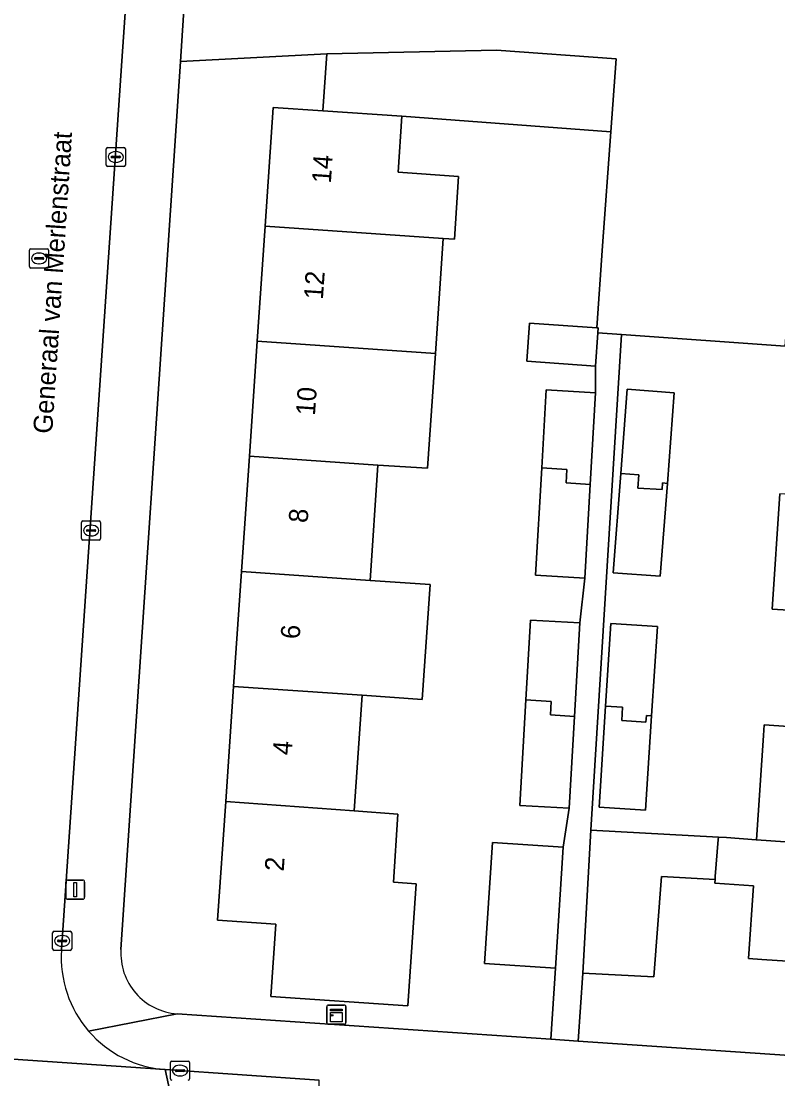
# Model space of a CAD drawing. Extents: x 161084 to 161928, y 385354 to 386522.
# Drawn here: x 161407.8 to 161447.5, y 386156 to 386211.4 of the extents above; entities that cross this region are included whole.
import ezdxf

# ---------------------------------------------------------------- set-up
doc = ezdxf.new("R2010")
doc.units = 0
for name, color, linetype in [('IMGEO_Erf', 7, 'Continuous'), ('IMGEO_Kast', 7, 'Continuous'), ('IMGEO_Kolk', 7, 'Continuous'), ('IMGEO_Lichtmast', 7, 'Continuous'), ('IMGEO_Muur', 7, 'Continuous'), ('IMGEO_Openbare_ruimte_label', 7, 'Continuous'), ('IMGEO_Pand', 7, 'Continuous'), ('IMGEO_Pand_nummerreeks', 7, 'Continuous'), ('IMGEO_Rijbaan_lokaal_gesloten', 7, 'Continuous'), ('IMGEO_Rijbaan_lokaal_open', 7, 'Continuous'), ('IMGEO_Rioolput', 7, 'Continuous'), ('IMGEO_Voetpad_open', 7, 'Continuous')]:
    doc.layers.add(name, color=color, linetype=linetype)

msp = doc.modelspace()

# ---------------------------------------------------------------- linework, layer by layer
at = {"layer": 'IMGEO_Erf'}
for points in [[(161435.082, 386187.97), (161435.319, 386192.054), (161437.906, 386191.904), (161437.9, 386193.306), (161434.308, 386193.553), (161434.446, 386195.549), (161437.976, 386195.305), (161438.261, 386199.597), (161438.696, 386205.568), (161427.755, 386206.383), (161427.554, 386203.451), (161430.73, 386203.234), (161430.505, 386199.95), (161429.924, 386199.99), (161429.511, 386193.964), (161429.1, 386187.966), (161426.503, 386188.116), (161426.089, 386182.074), (161429.234, 386181.864), (161428.822, 386175.849), (161425.677, 386176.065), (161425.262, 386170.012), (161427.551, 386169.846), (161427.31, 386166.286), (161428.508, 386166.195), (161428.352, 386163.908), (161428.072, 386159.798), (161420.898, 386160.285), (161421.156, 386164.075), (161418.103, 386164.284), (161418.529, 386170.5), (161418.942, 386176.526), (161419.355, 386182.552), (161419.768, 386188.577), (161420.181, 386194.603), (161420.594, 386200.629), (161421.02, 386206.844), (161423.614, 386206.666), (161423.819, 386209.657), (161416.156, 386209.248), (161413.04, 386162.761)], [(161447.843, 386194.352), (161439.267, 386194.95), (161437.655, 386169.008), (161444.336, 386168.643), (161444.76, 386168.613), (161446.317, 386168.502), (161446.338, 386168.501), (161446.703, 386173.958), (161446.74, 386174.513), (161449.032, 386174.36)], [(161415.984, 386159.388), (161435.562, 386158.053), (161435.799, 386161.784), (161432.084, 386162.026), (161432.496, 386168.353), (161436.211, 386168.111), (161436.517, 386170.146), (161433.93, 386170.296), (161434.251, 386175.821), (161434.493, 386180.003), (161437.08, 386179.853), (161437.343, 386182.197), (161434.756, 386182.347), (161435.082, 386187.97)], [(161449.44, 386180.427), (161447.148, 386180.581), (161447.553, 386186.607)], [(161452.543, 386161.838), (161446.619, 386162.237), (161445.92, 386162.284), (161446.177, 386166.094), (161444.149, 386166.231), (161444.164, 386166.426), (161441.353, 386166.58), (161440.95, 386161.319), (161437.229, 386161.523), (161436.992, 386157.955), (161457.339, 386156.567)]]:
    msp.add_lwpolyline(points, dxfattribs=at)
for points in [[(161441.295, 386182.296), (161438.832, 386182.484), (161439.229, 386187.679), (161439.566, 386192.086), (161442.029, 386191.898), (161441.667, 386187.16)], [(161440.521, 386170.05), (161438.085, 386170.209), (161438.43, 386175.501), (161438.711, 386179.828), (161441.147, 386179.669), (161440.842, 386174.982)]]:
    msp.add_lwpolyline(points, close=True, dxfattribs=at)
msp.add_arc((161416.198, 386162.546), 3.165, 176.1072, 266.1226, dxfattribs=at)
at = {"layer": 'IMGEO_Kast'}
for p, q in [((161423.825, 386158.916), (161423.825, 386159.757)), ((161423.825, 386159.757), (161423.825, 386158.916)), ((161423.9, 386159.841), (161424.741, 386159.841)), ((161424.741, 386159.841), (161423.9, 386159.841)), ((161424.825, 386159.766), (161424.825, 386158.925)), ((161424.825, 386158.925), (161424.825, 386159.766)), ((161424.75, 386158.841), (161423.909, 386158.841)), ((161423.909, 386158.841), (161424.75, 386158.841))]:
    msp.add_line(p, q, dxfattribs=at)
for points in [[(161424.02, 386159.631), (161424.62, 386159.631), (161424.62, 386159.546), (161424.02, 386159.546), (161424.02, 386159.631)], [(161424.02, 386159.456), (161424.62, 386159.456), (161424.62, 386158.967), (161424.02, 386158.967), (161424.02, 386159.456)]]:
    msp.add_lwpolyline(points, dxfattribs=at)
msp.add_circle((161424.104, 386159.305), 0.0377, dxfattribs=at)
for centre, start, end in [((161423.903, 386159.763), 92.4484, 184.2845), ((161423.903, 386159.763), 92.4484, 184.2845), ((161424.747, 386159.763), 2.4484, 94.2845), ((161424.747, 386159.763), 2.4484, 94.2845), ((161423.903, 386158.919), 182.4484, 274.2845), ((161423.903, 386158.919), 182.4484, 274.2845), ((161424.747, 386158.919), 272.4484, 4.2845), ((161424.747, 386158.919), 272.4484, 4.2845)]:
    msp.add_arc(centre, 0.0779, start, end, dxfattribs=at)
at = {"layer": 'IMGEO_Kolk'}
for p, q in [((161412.269, 386203.825), (161412.269, 386204.677)), ((161412.344, 386204.751), (161413.196, 386204.751)), ((161413.27, 386204.677), (161413.27, 386203.825)), ((161412.528, 386204.245), (161412.528, 386204.257)), ((161412.966, 386204.208), (161412.568, 386204.208)), ((161412.571, 386204.294), (161412.969, 386204.294)), ((161412.757, 386204.531), (161412.782, 386204.531)), ((161413.012, 386204.257), (161413.012, 386204.245)), ((161413.196, 386203.751), (161412.344, 386203.751)), ((161412.78, 386203.971), (161412.755, 386203.971)), ((161411.049, 386185.193), (161411.901, 386185.193)), ((161410.974, 386184.267), (161410.974, 386185.119)), ((161411.233, 386184.687), (161411.233, 386184.699)), ((161411.671, 386184.65), (161411.273, 386184.65)), ((161411.276, 386184.736), (161411.674, 386184.736)), ((161411.462, 386184.973), (161411.487, 386184.973)), ((161411.717, 386184.699), (161411.717, 386184.687)), ((161411.975, 386185.119), (161411.975, 386184.267)), ((161411.901, 386184.193), (161411.049, 386184.193)), ((161411.485, 386184.413), (161411.46, 386184.413)), ((161409.46, 386162.78), (161409.46, 386163.632)), ((161409.535, 386163.706), (161410.387, 386163.706)), ((161410.461, 386163.632), (161410.461, 386162.78)), ((161409.719, 386163.2), (161409.719, 386163.212)), ((161410.157, 386163.163), (161409.759, 386163.163)), ((161409.762, 386163.249), (161410.16, 386163.249)), ((161409.948, 386163.486), (161409.973, 386163.486)), ((161410.203, 386163.212), (161410.203, 386163.2)), ((161410.387, 386162.706), (161409.535, 386162.706)), ((161409.971, 386162.926), (161409.946, 386162.926)), ((161415.634, 386155.986), (161415.634, 386156.838)), ((161415.709, 386156.912), (161416.561, 386156.912)), ((161415.893, 386156.406), (161415.893, 386156.418)), ((161416.331, 386156.369), (161415.933, 386156.369)), ((161415.936, 386156.455), (161416.334, 386156.455)), ((161416.122, 386156.692), (161416.147, 386156.692)), ((161416.377, 386156.418), (161416.377, 386156.406)), ((161416.635, 386156.838), (161416.635, 386155.986)), ((161416.145, 386156.132), (161416.12, 386156.132))]:
    msp.add_line(p, q, dxfattribs=at)
for points in [[(161412.269, 386203.825), (161412.269, 386204.677)], [(161412.344, 386204.751), (161413.196, 386204.751)], [(161413.27, 386204.677), (161413.27, 386203.825)], [(161413.196, 386203.751), (161412.344, 386203.751)], [(161411.049, 386185.193), (161411.901, 386185.193)], [(161410.974, 386184.267), (161410.974, 386185.119)], [(161411.975, 386185.119), (161411.975, 386184.267)], [(161411.901, 386184.193), (161411.049, 386184.193)], [(161409.46, 386162.78), (161409.46, 386163.632)], [(161409.535, 386163.706), (161410.387, 386163.706)], [(161410.461, 386163.632), (161410.461, 386162.78)], [(161410.387, 386162.706), (161409.535, 386162.706)], [(161415.634, 386155.986), (161415.634, 386156.838)], [(161415.709, 386156.912), (161416.561, 386156.912)], [(161416.635, 386156.838), (161416.635, 386155.986)]]:
    msp.add_lwpolyline(points, dxfattribs=at)
for centre, radius, start, end in [((161412.346, 386204.675), 0.0765, 91.552, 178.448), ((161412.346, 386204.675), 0.0765, 91.552, 178.448), ((161413.194, 386204.675), 0.0765, 1.552, 88.448), ((161413.194, 386204.675), 0.0765, 1.552, 88.448), ((161412.568, 386204.254), 0.0403, 85.8775, 175.7526), ((161412.565, 386204.244), 0.0366, 178.938, 274.7102), ((161412.969, 386204.251), 0.043, 264.8664, 352.4533), ((161412.973, 386204.256), 0.0386, 1.7309, 96.639), ((161412.346, 386203.827), 0.0765, 181.552, 268.448), ((161412.346, 386203.827), 0.0765, 181.552, 268.448), ((161413.194, 386203.827), 0.0765, 271.552, 358.448), ((161413.194, 386203.827), 0.0765, 271.552, 358.448), ((161411.051, 386185.117), 0.0765, 91.552, 178.448), ((161411.051, 386185.117), 0.0765, 91.552, 178.448), ((161411.899, 386185.117), 0.0765, 1.552, 88.448), ((161411.899, 386185.117), 0.0765, 1.552, 88.448), ((161411.273, 386184.696), 0.0403, 85.8775, 175.7526), ((161411.27, 386184.686), 0.0366, 178.938, 274.7102), ((161411.674, 386184.693), 0.043, 264.8664, 352.4533), ((161411.678, 386184.698), 0.0386, 1.7309, 96.639), ((161411.051, 386184.269), 0.0765, 181.552, 268.448), ((161411.051, 386184.269), 0.0765, 181.552, 268.448), ((161411.899, 386184.269), 0.0765, 271.552, 358.448), ((161411.899, 386184.269), 0.0765, 271.552, 358.448), ((161409.537, 386163.63), 0.0765, 91.552, 178.448), ((161409.537, 386163.63), 0.0765, 91.552, 178.448), ((161410.385, 386163.63), 0.0765, 1.552, 88.448), ((161410.385, 386163.63), 0.0765, 1.552, 88.448), ((161409.759, 386163.209), 0.0403, 85.8775, 175.7526), ((161409.756, 386163.199), 0.0366, 178.938, 274.7102), ((161410.16, 386163.206), 0.043, 264.8664, 352.4533), ((161410.164, 386163.211), 0.0386, 1.7309, 96.639), ((161409.537, 386162.782), 0.0765, 181.552, 268.448), ((161409.537, 386162.782), 0.0765, 181.552, 268.448), ((161410.385, 386162.782), 0.0765, 271.552, 358.448), ((161410.385, 386162.782), 0.0765, 271.552, 358.448), ((161415.711, 386156.836), 0.0765, 91.552, 178.448), ((161415.711, 386156.836), 0.0765, 91.552, 178.448), ((161415.933, 386156.415), 0.0403, 85.8775, 175.7526), ((161415.93, 386156.405), 0.0366, 178.938, 274.7102), ((161416.334, 386156.412), 0.043, 264.8664, 352.4533), ((161416.338, 386156.417), 0.0386, 1.7309, 96.639), ((161416.559, 386156.836), 0.0765, 1.552, 88.448), ((161416.559, 386156.836), 0.0765, 1.552, 88.448), ((161415.711, 386155.988), 0.0765, 181.552, 268.448), ((161415.711, 386155.988), 0.0765, 181.552, 268.448), ((161416.559, 386155.988), 0.0765, 271.552, 358.448), ((161416.559, 386155.988), 0.0765, 271.552, 358.448)]:
    msp.add_arc(centre, radius, start, end, dxfattribs=at)
for centre, major_axis, ratio, start_param, end_param in [((161412.756, 386204.251), (-0.387, 0.002), 0.722429, 4.712389, 7.853982), ((161412.781, 386204.251), (-0.39, 0.002), 0.717154, 1.570796, 4.712389), ((161411.461, 386184.693), (-0.387, 0.002), 0.722429, 4.712389, 7.853982), ((161411.486, 386184.693), (-0.39, 0.002), 0.717154, 1.570796, 4.712389), ((161409.947, 386163.206), (-0.387, 0.002), 0.722429, 4.712389, 7.853982), ((161409.972, 386163.206), (-0.39, 0.002), 0.717154, 1.570796, 4.712389), ((161416.121, 386156.412), (-0.387, 0.002), 0.722429, 4.712389, 7.853982), ((161416.146, 386156.412), (-0.39, 0.002), 0.717154, 1.570796, 4.712389)]:
    msp.add_ellipse(centre, major_axis=major_axis, ratio=ratio, start_param=start_param, end_param=end_param, dxfattribs=at)
at = {"layer": 'IMGEO_Lichtmast'}
for p, q in [((161410.247, 386166.388), (161411.037, 386166.388)), ((161411.037, 386166.388), (161410.247, 386166.388)), ((161410.147, 386165.488), (161410.147, 386166.288)), ((161410.147, 386166.288), (161410.147, 386165.488)), ((161411.137, 386166.288), (161411.137, 386165.488)), ((161411.137, 386165.488), (161411.137, 386166.288)), ((161411.037, 386165.388), (161410.247, 386165.388)), ((161410.247, 386165.388), (161411.037, 386165.388))]:
    msp.add_line(p, q, dxfattribs=at)
msp.add_lwpolyline([(161410.567, 386166.263), (161410.717, 386166.263), (161410.717, 386165.513), (161410.567, 386165.513), (161410.567, 386166.263)], dxfattribs=at)
for centre, start, end in [((161410.247, 386166.288), 90, 180), ((161410.247, 386166.288), 90, 180), ((161411.037, 386166.288), 0, 90), ((161411.037, 386166.288), 360, 90), ((161410.247, 386165.488), 180, 270), ((161410.247, 386165.488), 180, 270), ((161411.037, 386165.488), 270, 0), ((161411.037, 386165.488), 270, 0)]:
    msp.add_arc(centre, 0.1, start, end, dxfattribs=at)
at = {"layer": 'IMGEO_Muur'}
msp.add_lwpolyline([(161438.696, 386205.568), (161438.261, 386199.597)], dxfattribs=at)
at = {"layer": 'IMGEO_Pand'}
for points in [[(161427.755, 386206.383), (161438.696, 386205.568), (161438.977, 386209.39), (161432.71, 386209.85), (161423.819, 386209.657), (161423.614, 386206.666)], [(161429.924, 386199.99), (161430.505, 386199.95), (161430.73, 386203.234), (161427.554, 386203.451), (161427.755, 386206.383), (161423.614, 386206.666), (161421.02, 386206.844), (161420.594, 386200.629)], [(161429.924, 386199.99), (161420.594, 386200.629), (161420.181, 386194.603), (161429.511, 386193.964)], [(161438.019, 386195.037), (161438.037, 386195.301), (161437.976, 386195.305), (161434.446, 386195.549), (161434.308, 386193.553), (161437.9, 386193.306)], [(161429.1, 386187.966), (161429.511, 386193.964), (161420.181, 386194.603), (161419.768, 386188.577), (161426.503, 386188.116)], [(161437.627, 386187.098), (161437.906, 386191.904), (161435.319, 386192.054), (161435.082, 386187.97), (161436.404, 386187.882), (161436.357, 386187.183)], [(161441.667, 386187.16), (161442.029, 386191.898), (161439.566, 386192.086), (161439.229, 386187.679), (161440.171, 386187.616), (161440.124, 386186.917), (161441.393, 386186.832), (161441.417, 386187.182)], [(161419.768, 386188.577), (161419.355, 386182.552), (161426.089, 386182.074), (161426.503, 386188.116)], [(161436.357, 386187.183), (161436.404, 386187.882), (161435.082, 386187.97), (161434.756, 386182.347), (161437.343, 386182.197), (161437.627, 386187.098)], [(161441.417, 386187.182), (161441.393, 386186.832), (161440.124, 386186.917), (161440.171, 386187.616), (161439.229, 386187.679), (161438.832, 386182.484), (161441.295, 386182.296), (161441.667, 386187.16)], [(161447.553, 386186.607), (161447.148, 386180.581), (161449.44, 386180.427), (161456.173, 386179.955), (161456.58, 386186.001)], [(161426.089, 386182.074), (161419.355, 386182.552), (161418.942, 386176.526), (161425.677, 386176.065), (161428.822, 386175.849), (161429.234, 386181.864)], [(161436.796, 386174.948), (161437.08, 386179.853), (161434.493, 386180.003), (161434.251, 386175.821), (161435.584, 386175.732), (161435.537, 386175.033)], [(161439.321, 386175.441), (161439.274, 386174.742), (161440.543, 386174.657), (161440.567, 386175.007), (161440.842, 386174.982), (161441.147, 386179.669), (161438.711, 386179.828), (161438.43, 386175.501)], [(161425.262, 386170.012), (161425.677, 386176.065), (161418.942, 386176.526), (161418.529, 386170.5)], [(161435.537, 386175.033), (161435.584, 386175.732), (161434.251, 386175.821), (161433.93, 386170.296), (161436.517, 386170.146), (161436.796, 386174.948)], [(161438.43, 386175.501), (161438.085, 386170.209), (161440.521, 386170.05), (161440.842, 386174.982), (161440.567, 386175.007), (161440.543, 386174.657), (161439.274, 386174.742), (161439.321, 386175.441)], [(161455.766, 386173.908), (161449.032, 386174.36), (161446.74, 386174.513), (161446.703, 386173.958), (161446.338, 386168.501), (161455.359, 386167.862)], [(161425.262, 386170.012), (161418.529, 386170.5), (161418.103, 386164.284), (161421.156, 386164.075), (161420.898, 386160.285), (161428.072, 386159.798), (161428.352, 386163.908), (161428.508, 386166.195), (161427.31, 386166.286), (161427.551, 386169.846)], [(161441.353, 386166.58), (161444.164, 386166.426), (161444.176, 386166.582), (161444.326, 386168.52), (161444.336, 386168.643), (161437.655, 386169.008), (161437.229, 386161.523), (161440.95, 386161.319)], [(161455.359, 386167.862), (161446.338, 386168.501), (161446.317, 386168.502), (161444.76, 386168.613), (161444.336, 386168.643), (161444.326, 386168.52), (161444.176, 386166.582), (161444.164, 386166.426), (161444.149, 386166.231), (161446.177, 386166.094), (161445.92, 386162.284), (161446.619, 386162.237), (161452.543, 386161.838), (161454.943, 386161.677)], [(161436.211, 386168.111), (161432.496, 386168.353), (161432.084, 386162.026), (161435.799, 386161.784)]]:
    msp.add_lwpolyline(points, close=True, dxfattribs=at)
at = {"layer": 'IMGEO_Rijbaan_lokaal_gesloten'}
for points in [[(161416.153, 386152.775), (161415.356, 386156.463), (161396.579, 386157.743), (161392.548, 386157.852), (161389.287, 386158.069), (161382.137, 386156.451), (161374.624, 386156.989), (161374.61, 386155.374), (161324.267, 386158.711)], [(161603.283, 386142.656), (161601.83, 386143.178), (161600.336, 386143.568), (161598.814, 386143.823), (161598.037, 386143.9), (161595.793, 386144.059), (161592.31, 386144.306), (161592.192, 386142.108), (161592.128, 386140.504), (161512.001, 386145.975), (161440.701, 386150.808), (161423.467, 386154.058), (161423.418, 386155.907), (161415.356, 386156.463), (161416.153, 386152.775), (161420.784, 386152.422), (161421.852, 386152.362)]]:
    msp.add_lwpolyline(points, dxfattribs=at)
at = {"layer": 'IMGEO_Rijbaan_lokaal_open'}
for points in [[(161413.073, 386209.018), (161413.657, 386217.606)], [(161409.926, 386162.732), (161413.073, 386209.018)], [(161396.579, 386157.743), (161415.356, 386156.463)]]:
    msp.add_lwpolyline(points, dxfattribs=at)
msp.add_lwpolyline([(161448.703, 386206.591), (161448.917, 386209.633), (161449.135, 386212.742), (161455.373, 386212.303), (161455.553, 386214.862), (161416.383, 386212.771), (161416.156, 386209.248), (161423.819, 386209.657), (161432.71, 386209.85), (161438.977, 386209.39), (161438.696, 386205.568), (161438.261, 386199.597), (161437.976, 386195.305), (161438.037, 386195.301), (161438.019, 386195.037), (161439.267, 386194.95), (161447.843, 386194.352), (161448.062, 386197.464), (161448.275, 386200.506), (161448.489, 386203.549)], close=True, dxfattribs=at)
for centre, radius, start, end in [((161415.796, 386162.328), 5.884, 176.0587, 220.8758), ((161415.794, 386162.332), 5.885, 220.9197, 265.7331)]:
    msp.add_arc(centre, radius, start, end, dxfattribs=at)
at = {"layer": 'IMGEO_Rioolput'}
for p, q in [((161408.249, 386198.512), (161408.249, 386199.364)), ((161408.324, 386199.438), (161409.176, 386199.438)), ((161408.737, 386199.218), (161408.762, 386199.218)), ((161409.25, 386199.364), (161409.25, 386198.512)), ((161408.508, 386198.932), (161408.508, 386198.944)), ((161408.946, 386198.895), (161408.548, 386198.895)), ((161408.551, 386198.981), (161408.949, 386198.981)), ((161408.76, 386198.658), (161408.735, 386198.658)), ((161408.992, 386198.944), (161408.992, 386198.932)), ((161409.176, 386198.438), (161408.324, 386198.438))]:
    msp.add_line(p, q, dxfattribs=at)
for points in [[(161408.249, 386198.512), (161408.249, 386199.364)], [(161408.324, 386199.438), (161409.176, 386199.438)], [(161409.25, 386199.364), (161409.25, 386198.512)], [(161409.176, 386198.438), (161408.324, 386198.438)]]:
    msp.add_lwpolyline(points, dxfattribs=at)
for centre, radius, start, end in [((161408.326, 386199.362), 0.0765, 91.552, 178.448), ((161408.326, 386199.362), 0.0765, 91.552, 178.448), ((161409.174, 386199.362), 0.0765, 1.552, 88.448), ((161409.174, 386199.362), 0.0765, 1.552, 88.448), ((161408.326, 386198.514), 0.0765, 181.552, 268.448), ((161408.326, 386198.514), 0.0765, 181.552, 268.448), ((161408.548, 386198.941), 0.0403, 85.8775, 175.7526), ((161408.545, 386198.931), 0.0366, 178.938, 274.7102), ((161408.949, 386198.938), 0.043, 264.8664, 352.4533), ((161408.953, 386198.943), 0.0386, 1.7309, 96.639), ((161409.174, 386198.514), 0.0765, 271.552, 358.448), ((161409.174, 386198.514), 0.0765, 271.552, 358.448)]:
    msp.add_arc(centre, radius, start, end, dxfattribs=at)
for centre, major_axis, ratio, start_param, end_param in [((161408.736, 386198.938), (-0.387, 0.002), 0.722429, 4.712389, 7.853982), ((161408.761, 386198.938), (-0.39, 0.002), 0.717154, 1.570796, 4.712389)]:
    msp.add_ellipse(centre, major_axis=major_axis, ratio=ratio, start_param=start_param, end_param=end_param, dxfattribs=at)
at = {"layer": 'IMGEO_Voetpad_open'}
for points in [[(161414.919, 386234.455), (161414.602, 386229.773), (161414.409, 386226.845), (161413.657, 386217.606), (161413.073, 386209.018), (161409.926, 386162.732)], [(161413.04, 386162.761), (161416.156, 386209.248), (161416.383, 386212.771), (161416.485, 386214.164), (161416.762, 386217.94), (161417.461, 386227.47), (161417.867, 386233.015)], [(161504.531, 386153.38), (161504.48, 386153.383), (161500.06, 386153.666), (161484.012, 386154.739), (161483.962, 386154.736), (161474.092, 386155.421), (161474.02, 386155.435), (161465.465, 386156.021), (161465.436, 386156.019), (161457.339, 386156.567), (161436.992, 386157.955), (161435.562, 386158.053), (161415.984, 386159.388), (161411.347, 386158.477)], [(161411.347, 386158.477), (161415.984, 386159.388)], [(161415.356, 386156.463), (161423.418, 386155.907)]]:
    msp.add_lwpolyline(points, dxfattribs=at)
msp.add_lwpolyline([(161439.267, 386194.95), (161438.019, 386195.037), (161437.9, 386193.306), (161437.906, 386191.904), (161437.627, 386187.098), (161437.343, 386182.197), (161437.08, 386179.853), (161436.796, 386174.948), (161436.517, 386170.146), (161436.211, 386168.111), (161435.799, 386161.784), (161435.562, 386158.053), (161436.992, 386157.955), (161437.229, 386161.523), (161437.655, 386169.008)], close=True, dxfattribs=at)
for centre, radius, start, end in [((161415.796, 386162.328), 5.884, 176.0587, 220.8758), ((161416.198, 386162.546), 3.165, 176.1072, 266.1226), ((161415.794, 386162.332), 5.885, 220.9197, 265.7331)]:
    msp.add_arc(centre, radius, start, end, dxfattribs=at)

# ---------------------------------------------------------------- texts
at = {"layer": 'IMGEO_Openbare_ruimte_label'}
msp.add_text('Generaal van Merlenstraat', height=1, rotation=86.2164, dxfattribs=at).set_placement((161409.435, 386189.739))
at = {"layer": 'IMGEO_Pand_nummerreeks'}
for s, rotation, p in [('14', 86.0792, (161424.034, 386202.847)), ('12', 86.0792, (161423.617, 386196.764)), ('10', 86.0792, (161423.2, 386190.69)), ('8', 86.0792, (161422.816, 386185.069)), ('6', 86.0812, (161422.398, 386178.985)), ('4', 86.0792, (161421.981, 386172.905)), ('2', 86.0812, (161421.565, 386166.823))]:
    msp.add_text(s, height=1, rotation=rotation, dxfattribs=at).set_placement(p)

doc.saveas('drawing.dxf')
